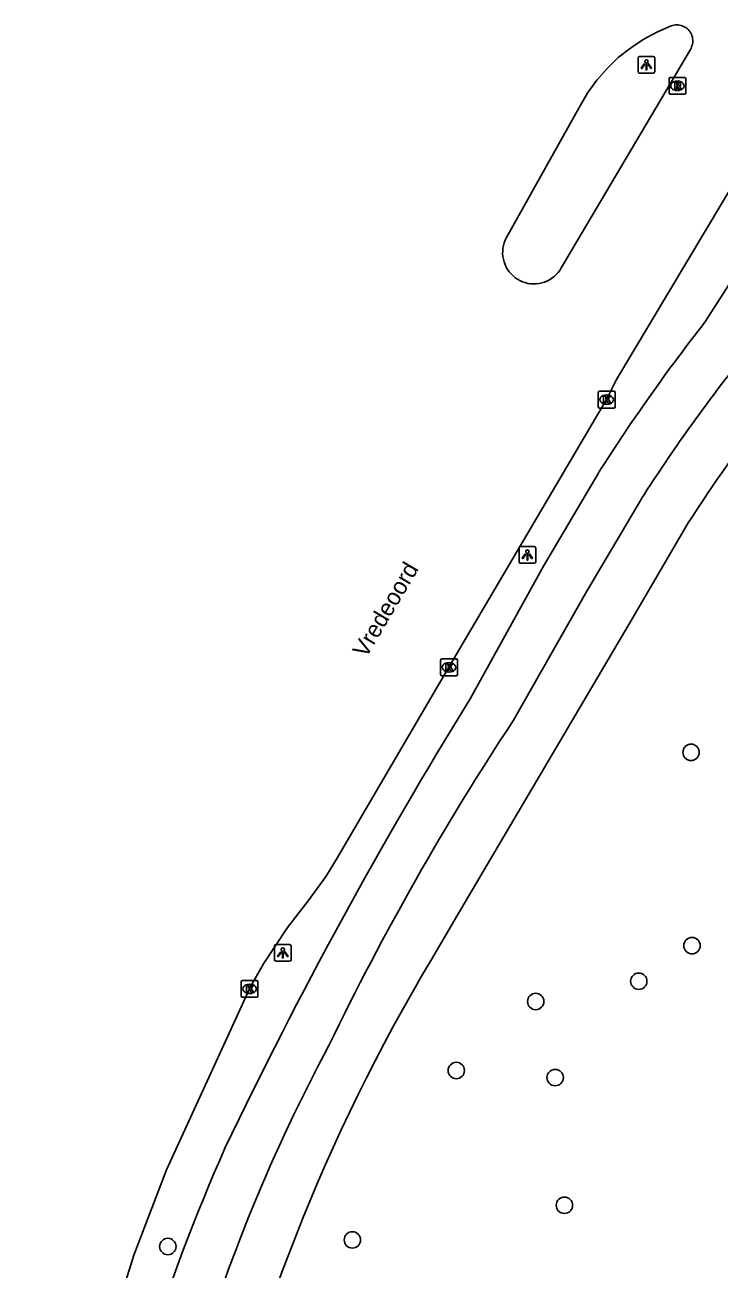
# Model space of a CAD drawing. Extents: x 159280 to 160375, y 384531 to 385872.
# Drawn here: x 159350 to 159391.4, y 385391.6 to 385465.8 of the extents above; entities that cross this region are included whole.
import ezdxf

# ---------------------------------------------------------------- set-up
doc = ezdxf.new("R2010")
doc.units = 0
for name, color, linetype in [('IMGEO_Boom', 7, 'Continuous'), ('IMGEO_Fietspad_open', 7, 'Continuous'), ('IMGEO_Kolk', 7, 'Continuous'), ('IMGEO_Lichtpunt', 7, 'Continuous'), ('IMGEO_Openbare_ruimte_label', 7, 'Continuous'), ('IMGEO_Rijbaan_lokaal_gesloten', 7, 'Continuous'), ('IMGEO_Rioolput', 7, 'Continuous'), ('IMGEO_Voetpad_open', 7, 'Continuous')]:
    doc.layers.add(name, color=color, linetype=linetype)

msp = doc.modelspace()

# ---------------------------------------------------------------- linework, layer by layer
at = {"layer": 'IMGEO_Boom'}
for centre in [(159389.706, 385422.419), (159389.764, 385410.888), (159386.588, 385408.77), (159380.437, 385407.56), (159375.697, 385403.445), (159381.596, 385403.022), (159382.151, 385395.409), (159369.495, 385393.342), (159358.483, 385392.946)]:
    msp.add_circle(centre, 0.489, dxfattribs=at)
at = {"layer": 'IMGEO_Fietspad_open'}
for points in [[(159396.139, 385456.804), (159390.578, 385448.128)], [(159384.201, 385439.119), (159380.891, 385433.53), (159376.519, 385425.614)], [(159386.748, 385437.548), (159383.485, 385432.028), (159379.107, 385424.333)]]:
    msp.add_lwpolyline(points, dxfattribs=at)
for centre, radius, start, end in [((159477.564, 385379.794), 110.617, 141.84758, 147.56706), ((159471.914, 385383.045), 101.113, 141.57, 147.38193), ((159620.037, 385275.332), 286.157, 148.32003, 154.42755), ((159519.266, 385331.957), 167.863, 146.61212, 154.23015), ((159461.032, 385355.182), 105.415, 151.83607, 163.41216), ((159467.603, 385351.851), 115.671, 156.02547, 169.00477)]:
    msp.add_arc(centre, radius, start, end, dxfattribs=at)
at = {"layer": 'IMGEO_Kolk'}
for p, q in [((159384.17, 385443.027), (159384.17, 385443.879)), ((159384.245, 385443.953), (159385.097, 385443.953)), ((159384.658, 385443.733), (159384.683, 385443.733)), ((159385.171, 385443.879), (159385.171, 385443.027)), ((159385.097, 385442.953), (159384.245, 385442.953)), ((159384.681, 385443.173), (159384.656, 385443.173)), ((159374.761, 385427.064), (159374.761, 385427.916)), ((159374.836, 385427.99), (159375.688, 385427.99)), ((159375.762, 385427.916), (159375.762, 385427.064)), ((159375.272, 385427.21), (159375.247, 385427.21)), ((159375.249, 385427.77), (159375.274, 385427.77)), ((159375.688, 385426.99), (159374.836, 385426.99)), ((159362.858, 385407.886), (159362.858, 385408.738)), ((159362.933, 385408.812), (159363.785, 385408.812)), ((159363.346, 385408.592), (159363.371, 385408.592)), ((159363.859, 385408.738), (159363.859, 385407.886)), ((159363.785, 385407.812), (159362.933, 385407.812)), ((159363.369, 385408.032), (159363.344, 385408.032))]:
    msp.add_line(p, q, dxfattribs=at)
for points in [[(159384.17, 385443.027), (159384.17, 385443.879)], [(159384.245, 385443.953), (159385.097, 385443.953)], [(159384.491, 385443.653), (159384.614, 385443.653), (159384.614, 385443.502), (159384.744, 385443.653), (159384.908, 385443.653), (159384.762, 385443.502), (159384.915, 385443.253), (159384.763, 385443.253), (159384.678, 385443.417), (159384.614, 385443.35), (159384.614, 385443.253), (159384.491, 385443.253), (159384.491, 385443.653)], [(159385.171, 385443.879), (159385.171, 385443.027)], [(159385.097, 385442.953), (159384.245, 385442.953)], [(159374.761, 385427.064), (159374.761, 385427.916)], [(159374.836, 385427.99), (159375.688, 385427.99)], [(159375.762, 385427.916), (159375.762, 385427.064)], [(159375.082, 385427.69), (159375.205, 385427.69), (159375.205, 385427.539), (159375.335, 385427.69), (159375.499, 385427.69), (159375.353, 385427.539), (159375.506, 385427.29), (159375.354, 385427.29), (159375.269, 385427.454), (159375.205, 385427.387), (159375.205, 385427.29), (159375.082, 385427.29), (159375.082, 385427.69)], [(159375.688, 385426.99), (159374.836, 385426.99)], [(159362.858, 385407.886), (159362.858, 385408.738)], [(159362.933, 385408.812), (159363.785, 385408.812)], [(159363.859, 385408.738), (159363.859, 385407.886)], [(159363.785, 385407.812), (159362.933, 385407.812)], [(159363.179, 385408.512), (159363.302, 385408.512), (159363.302, 385408.361), (159363.432, 385408.512), (159363.596, 385408.512), (159363.45, 385408.361), (159363.603, 385408.112), (159363.451, 385408.112), (159363.366, 385408.276), (159363.302, 385408.209), (159363.302, 385408.112), (159363.179, 385408.112), (159363.179, 385408.512)]]:
    msp.add_lwpolyline(points, dxfattribs=at)
for centre, start, end in [((159384.247, 385443.877), 91.55205, 178.44795), ((159384.247, 385443.877), 91.55205, 178.44795), ((159385.095, 385443.877), 1.55205, 88.44795), ((159385.095, 385443.877), 1.55205, 88.44795), ((159384.247, 385443.029), 181.55205, 268.44795), ((159384.247, 385443.029), 181.55205, 268.44795), ((159385.095, 385443.029), 271.55205, 358.44795), ((159385.095, 385443.029), 271.55205, 358.44795), ((159374.838, 385427.914), 91.55205, 178.44795), ((159374.838, 385427.914), 91.55205, 178.44795), ((159375.686, 385427.914), 1.55205, 88.44795), ((159375.686, 385427.914), 1.55205, 88.44795), ((159374.838, 385427.066), 181.55205, 268.44795), ((159374.838, 385427.066), 181.55205, 268.44795), ((159375.686, 385427.066), 271.55205, 358.44795), ((159375.686, 385427.066), 271.55205, 358.44795), ((159362.935, 385408.736), 91.55205, 178.44795), ((159362.935, 385408.736), 91.55205, 178.44795), ((159363.783, 385408.736), 1.55205, 88.44795), ((159363.783, 385408.736), 1.55205, 88.44795), ((159362.935, 385407.888), 181.55205, 268.44795), ((159362.935, 385407.888), 181.55205, 268.44795), ((159363.783, 385407.888), 271.55205, 358.44795), ((159363.783, 385407.888), 271.55205, 358.44795)]:
    msp.add_arc(centre, 0.0765, start, end, dxfattribs=at)
for centre, major_axis, ratio, start_param, end_param in [((159384.657, 385443.453), (-0.387, 0.002), 0.722429, 4.712389, 7.853982), ((159384.682, 385443.453), (-0.39, 0.002), 0.717154, 1.570796, 4.712389), ((159375.248, 385427.49), (-0.387, 0.002), 0.722429, 4.712389, 7.853982), ((159375.273, 385427.49), (-0.39, 0.002), 0.717154, 1.570796, 4.712389), ((159363.345, 385408.312), (-0.387, 0.002), 0.722429, 4.712389, 7.853982), ((159363.37, 385408.312), (-0.39, 0.002), 0.717154, 1.570796, 4.712389)]:
    msp.add_ellipse(centre, major_axis=major_axis, ratio=ratio, start_param=start_param, end_param=end_param, dxfattribs=at)
at = {"layer": 'IMGEO_Lichtpunt'}
for p, q in [((159386.544, 385463.826), (159386.544, 385463.019)), ((159386.544, 385463.826), (159386.544, 385463.019)), ((159387.446, 385463.921), (159386.638, 385463.921)), ((159387.446, 385463.921), (159386.638, 385463.921)), ((159387.54, 385463.019), (159387.54, 385463.826)), ((159387.54, 385463.019), (159387.54, 385463.826)), ((159386.638, 385462.925), (159387.446, 385462.925)), ((159386.638, 385462.925), (159387.446, 385462.925)), ((159379.44, 385434.594), (159379.44, 385433.787)), ((159379.44, 385434.594), (159379.44, 385433.787)), ((159380.342, 385434.689), (159379.534, 385434.689)), ((159380.342, 385434.689), (159379.534, 385434.689)), ((159380.436, 385433.787), (159380.436, 385434.594)), ((159380.436, 385433.787), (159380.436, 385434.594)), ((159379.534, 385433.693), (159380.342, 385433.693)), ((159379.534, 385433.693), (159380.342, 385433.693)), ((159364.846, 385410.861), (159364.846, 385410.054)), ((159364.846, 385410.861), (159364.846, 385410.054)), ((159365.748, 385410.956), (159364.94, 385410.956)), ((159365.748, 385410.956), (159364.94, 385410.956)), ((159365.842, 385410.054), (159365.842, 385410.861)), ((159365.842, 385410.054), (159365.842, 385410.861)), ((159364.94, 385409.96), (159365.748, 385409.96)), ((159364.94, 385409.96), (159365.748, 385409.96))]:
    msp.add_line(p, q, dxfattribs=at)
for points in [[(159386.918, 385463.49), (159386.957, 385463.462), (159386.769, 385463.2), (159386.731, 385463.227), (159386.918, 385463.49)], [(159387.13, 385463.462), (159387.168, 385463.489), (159387.355, 385463.227), (159387.316, 385463.199), (159387.13, 385463.462)], [(159387.02, 385463.442), (159387.067, 385463.442), (159387.067, 385463.12), (159387.02, 385463.12), (159387.02, 385463.442)], [(159379.814, 385434.258), (159379.853, 385434.23), (159379.665, 385433.968), (159379.627, 385433.995), (159379.814, 385434.258)], [(159379.916, 385434.21), (159379.963, 385434.21), (159379.963, 385433.888), (159379.916, 385433.888), (159379.916, 385434.21)], [(159380.026, 385434.23), (159380.064, 385434.257), (159380.251, 385433.995), (159380.212, 385433.967), (159380.026, 385434.23)], [(159365.22, 385410.525), (159365.259, 385410.497), (159365.071, 385410.235), (159365.033, 385410.262), (159365.22, 385410.525)], [(159365.322, 385410.477), (159365.369, 385410.477), (159365.369, 385410.155), (159365.322, 385410.155), (159365.322, 385410.477)], [(159365.432, 385410.497), (159365.47, 385410.524), (159365.657, 385410.262), (159365.618, 385410.234), (159365.432, 385410.497)]]:
    msp.add_lwpolyline(points, dxfattribs=at)
for centre in [(159387.043, 385463.624), (159379.939, 385434.392), (159365.345, 385410.659)]:
    msp.add_circle(centre, 0.0994, dxfattribs=at)
for centre, start, end in [((159386.638, 385463.826), 90, 180), ((159386.638, 385463.826), 90, 180), ((159387.446, 385463.826), 0, 90), ((159387.446, 385463.826), 0, 90), ((159386.638, 385463.019), 180, 270), ((159386.638, 385463.019), 180, 270), ((159387.446, 385463.019), 270, 0), ((159387.446, 385463.019), 270, 360), ((159379.534, 385434.594), 90, 180), ((159379.534, 385434.594), 90, 180), ((159380.342, 385434.594), 0, 90), ((159380.342, 385434.594), 0, 90), ((159379.534, 385433.787), 180, 270), ((159379.534, 385433.787), 180, 270), ((159380.342, 385433.787), 270, 0), ((159380.342, 385433.787), 270, 360), ((159364.94, 385410.861), 90, 180), ((159364.94, 385410.861), 90, 180), ((159365.748, 385410.861), 0, 90), ((159365.748, 385410.861), 0, 90), ((159364.94, 385410.054), 180, 270), ((159364.94, 385410.054), 180, 270), ((159365.748, 385410.054), 270, 0), ((159365.748, 385410.054), 270, 360)]:
    msp.add_arc(centre, 0.0946, start, end, dxfattribs=at)
at = {"layer": 'IMGEO_Rijbaan_lokaal_gesloten'}
for points in [[(159388.594, 385465.768), (159388.677, 385465.788), (159388.761, 385465.8), (159388.846, 385465.805), (159388.931, 385465.803), (159389.016, 385465.792), (159389.099, 385465.775), (159389.18, 385465.75), (159389.259, 385465.717), (159389.335, 385465.678), (159389.406, 385465.632), (159389.474, 385465.58), (159389.536, 385465.523), (159389.593, 385465.46), (159389.645, 385465.392), (159389.69, 385465.319), (159389.728, 385465.243), (159389.759, 385465.164), (159389.783, 385465.082), (159389.8, 385464.999), (159389.809, 385464.914), (159389.811, 385464.829), (159389.805, 385464.744), (159389.792, 385464.66), (159389.771, 385464.578), (159389.742, 385464.497), (159389.707, 385464.42), (159389.665, 385464.346), (159381.997, 385451.385), (159381.955, 385451.306), (159381.867, 385451.164), (159381.766, 385451.031), (159381.654, 385450.908), (159381.531, 385450.795), (159381.399, 385450.693), (159381.258, 385450.603), (159381.109, 385450.527), (159380.955, 385450.464), (159380.795, 385450.415), (159380.632, 385450.381), (159380.466, 385450.361), (159380.299, 385450.356), (159380.132, 385450.366), (159379.967, 385450.391), (159379.805, 385450.431), (159379.647, 385450.485), (159379.494, 385450.552), (159379.348, 385450.634), (159379.21, 385450.728), (159379.081, 385450.833), (159378.962, 385450.95), (159378.854, 385451.077), (159378.757, 385451.214), (159378.674, 385451.358), (159378.603, 385451.509), (159378.546, 385451.666), (159378.504, 385451.828), (159378.476, 385451.992), (159378.462, 385452.159), (159378.464, 385452.326), (159378.481, 385452.492), (159378.512, 385452.656), (159378.558, 385452.816), (159378.618, 385452.972), (159378.692, 385453.122), (159383.099, 385461.02), (159383.548, 385461.769), (159384.091, 385462.516), (159384.697, 385463.211), (159385.363, 385463.85), (159386.084, 385464.426), (159386.853, 385464.936), (159387.665, 385465.375), (159388.513, 385465.74), (159388.594, 385465.768)], [(159349.95, 385364.725), (159352.204, 385377.146), (159353.636, 385383.368), (159356.45, 385392.433), (159358.398, 385397.523), (159363.358, 385408.313), (159363.446, 385408.516), (159364.182, 385409.813), (159365.614, 385411.968), (159366.859, 385413.556), (159367.929, 385415.032), (159368.555, 385416.047), (159375.26, 385427.49), (159384.67, 385443.453), (159385.26, 385444.65), (159386.23, 385446.292), (159392.686, 385457.054), (159393.274, 385458.12)]]:
    msp.add_lwpolyline(points, dxfattribs=at)
at = {"layer": 'IMGEO_Rioolput'}
for p, q in [((159388.393, 385461.743), (159388.393, 385462.595)), ((159388.468, 385462.669), (159389.32, 385462.669)), ((159388.881, 385462.449), (159388.906, 385462.449)), ((159389.394, 385462.595), (159389.394, 385461.743)), ((159389.32, 385461.669), (159388.468, 385461.669)), ((159388.904, 385461.889), (159388.879, 385461.889))]:
    msp.add_line(p, q, dxfattribs=at)
for points in [[(159388.393, 385461.743), (159388.393, 385462.595)], [(159388.468, 385462.669), (159389.32, 385462.669)], [(159388.982, 385462.367), (159388.73, 385462.369), (159388.73, 385461.969)], [(159388.73, 385461.969), (159388.854, 385461.969), (159388.854, 385462.131), (159388.865, 385462.131)], [(159388.908, 385462.288), (159388.854, 385462.288), (159388.854, 385462.207)], [(159388.854, 385462.207), (159388.906, 385462.207)], [(159388.912, 385462.102), (159388.983, 385461.969), (159389.123, 385461.969), (159389.058, 385462.095)], [(159389.394, 385462.595), (159389.394, 385461.743)], [(159389.32, 385461.669), (159388.468, 385461.669)]]:
    msp.add_lwpolyline(points, dxfattribs=at)
for centre, radius, start, end in [((159388.47, 385462.593), 0.0765, 91.55205, 178.44795), ((159388.47, 385462.593), 0.0765, 91.55205, 178.44795), ((159388.864, 385462.078), 0.0533, 26.02933, 88.69889), ((159388.89, 385462.396), 0.19, 274.7715, 282.96867), ((159388.914, 385462.192), 0.0964, 77.00612, 93.18647), ((159388.928, 385462.249), 0.0378, 276.66336, 79.67722), ((159388.981, 385462.257), 0.109, 350.36119, 89.41601), ((159388.979, 385462.257), 0.112, 277.58423, 350.98172), ((159388.963, 385462.042), 0.108, 29.51342, 73.79051), ((159389.318, 385462.593), 0.0765, 1.55205, 88.44795), ((159389.318, 385462.593), 0.0765, 1.55205, 88.44795), ((159388.47, 385461.745), 0.0765, 181.55205, 268.44795), ((159388.47, 385461.745), 0.0765, 181.55205, 268.44795), ((159389.318, 385461.745), 0.0765, 271.55205, 358.44795), ((159389.318, 385461.745), 0.0765, 271.55205, 358.44795)]:
    msp.add_arc(centre, radius, start, end, dxfattribs=at)
for centre, major_axis, ratio, start_param, end_param in [((159388.88, 385462.169), (-0.387, 0.002), 0.722429, 4.712389, 7.853982), ((159388.905, 385462.169), (-0.39, 0.002), 0.717154, 1.570796, 4.712389)]:
    msp.add_ellipse(centre, major_axis=major_axis, ratio=ratio, start_param=start_param, end_param=end_param, dxfattribs=at)
at = {"layer": 'IMGEO_Voetpad_open'}
msp.add_lwpolyline([(159374.215, 385410.064), (159375.725, 385412.644), (159386.192, 385430.386), (159389.539, 385436.1)], dxfattribs=at)
for centre, radius, start, end in [((159461.657, 385389.995), 85.596, 141.76185, 147.40921), ((159470.926, 385352.333), 112.632, 149.16519, 167.88934)]:
    msp.add_arc(centre, radius, start, end, dxfattribs=at)

# ---------------------------------------------------------------- texts
at = {"layer": 'IMGEO_Openbare_ruimte_label'}
msp.add_text('Vredeoord', height=1, rotation=59.53736, dxfattribs=at).set_placement((159370.313, 385427.994))

doc.saveas('drawing.dxf')
